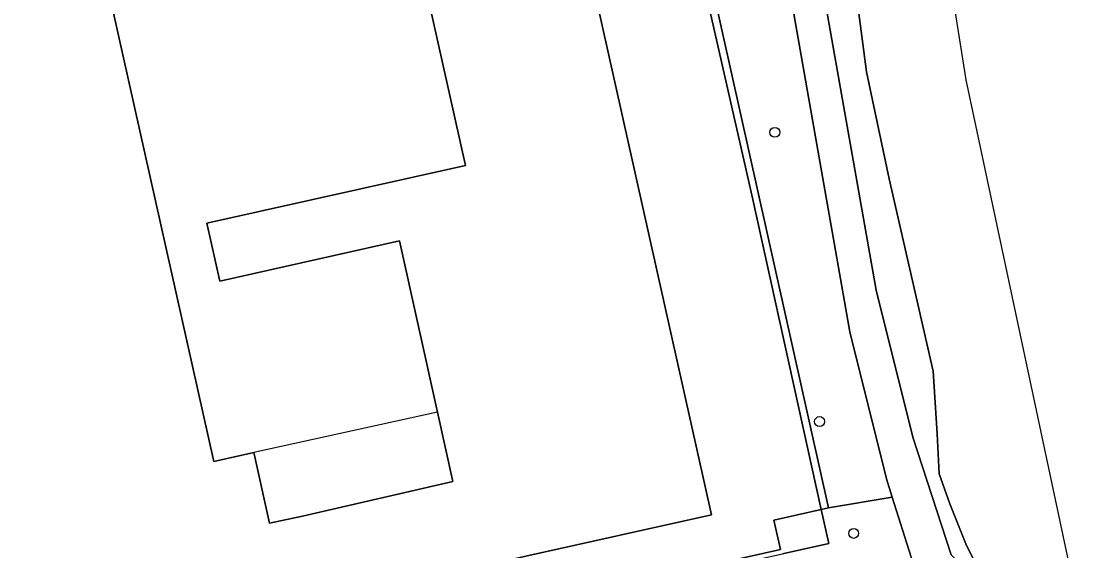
# Model space of a CAD drawing. Extents: x 160806 to 161707, y 383696 to 384148.
# Drawn here: x 161600.9 to 161706.6, y 383887.5 to 383939.5 of the extents above; entities that cross this region are included whole.
import ezdxf

# ---------------------------------------------------------------- set-up
doc = ezdxf.new("R2010")
doc.units = 0
for name, color, linetype in [('IMGEO_Boom', 7, 'Continuous'), ('IMGEO_Erf', 7, 'Continuous'), ('IMGEO_Grasland_overig', 7, 'Continuous'), ('IMGEO_Groenvoorziening', 7, 'Continuous'), ('IMGEO_Hek', 7, 'Continuous'), ('IMGEO_Pand', 7, 'Continuous'), ('IMGEO_Pand_overbouw', 7, 'Continuous'), ('IMGEO_Rijbaan_lokaal_open', 7, 'Continuous'), ('IMGEO_Waterloop', 7, 'Continuous')]:
    doc.layers.add(name, color=color, linetype=linetype)

msp = doc.modelspace()

# ---------------------------------------------------------------- linework, layer by layer
at = {"layer": 'IMGEO_Boom'}
for centre in [(161674.86, 383928.57), (161679.25, 383900.14), (161682.6, 383889.15)]:
    msp.add_circle(centre, 0.489, dxfattribs=at)
at = {"layer": 'IMGEO_Erf'}
msp.add_lwpolyline([(161644.47, 383925.3), (161639.59, 383947.17), (161614.13, 383941.48), (161611.74, 383952.15), (161621.67, 383954.37), (161621, 383957.49), (161621.54, 383957.6), (161621.58, 383957.44), (161623.37, 383957.85), (161623.44, 383958.29), (161601.47, 383953.49), (161602.24, 383950.07), (161607.46, 383951.24), (161609.84, 383940.58), (161619.74, 383896.21), (161623.7, 383897.09), (161625.24, 383890.14), (161628.45, 383890.85), (161643.24, 383894.24), (161641.71, 383901.08), (161637.99, 383917.89), (161620.34, 383913.95), (161619.07, 383919.63)], close=True, dxfattribs=at)
at = {"layer": 'IMGEO_Grasland_overig'}
msp.add_lwpolyline([(161630.53, 383877.23), (161635.2, 383878.16), (161675.6, 383887.15), (161680.16, 383888.17), (161679.42, 383891.49), (161674.77, 383890.45), (161675.41, 383887.57), (161606.31, 383872.02), (161606.36, 383871.77)], close=True, dxfattribs=at)
at = {"layer": 'IMGEO_Groenvoorziening'}
for points in [[(161665.64, 383981.78), (161661.84, 383973.01), (161664.53, 383961.57), (161680.13, 383891.65), (161686.38, 383892.72), (161685.82, 383894.5), (161682.23, 383908.95), (161674.29, 383954.01)], [(161670.93, 383981.72), (161674.29, 383954.01), (161682.23, 383908.95), (161685.82, 383894.5), (161686.38, 383892.72), (161689.49, 383882.87), (161691.41, 383880.98), (161693.23, 383881.78), (161694.12, 383883.16), (161693.98, 383884.15), (161693.8, 383885.39), (161692.18, 383887.03), (161688.4, 383898.6), (161684.81, 383913.06), (161676.87, 383958.12)], [(161673.77, 383981.63), (161676.87, 383958.12), (161684.81, 383913.06), (161688.4, 383898.6), (161692.18, 383887.03), (161693.8, 383885.39), (161694.9, 383885.54), (161693.61, 383888.12), (161692.04, 383892.04), (161691.01, 383895), (161690.8, 383898.92), (161690.42, 383905.09), (161686.08, 383924), (161683.87, 383934.52), (161678.77, 383973.52), (161678.47, 383976.66), (161678.32, 383976.63), (161678.29, 383976.98), (161677.67, 383976.95), (161677.32, 383979.91), (161675.85, 383979.82), (161675.78, 383981.28), (161677.6, 383981.48)], [(161655.74, 383972.54), (161658.02, 383963.34), (161663.04, 383964.46), (161672.63, 383922.25), (161679.42, 383891.49), (161680.13, 383891.65), (161664.53, 383961.57), (161661.84, 383973.01), (161660.38, 383979.22), (161591.29, 383963.81), (161590.71, 383972.07), (161590.07, 383971.93), (161589.07, 383971.7), (161588.86, 383971.65), (161574, 383968.27), (161583.64, 383961.69), (161649.55, 383976.32)], [(161689.49, 383882.87), (161686.38, 383892.72), (161680.13, 383891.65), (161679.42, 383891.49), (161680.16, 383888.17), (161675.6, 383887.15)]]:
    msp.add_lwpolyline(points, dxfattribs=at)
at = {"layer": 'IMGEO_Hek'}
msp.add_lwpolyline([(161679.42, 383891.49), (161674.77, 383890.45), (161675.41, 383887.57), (161592.48, 383868.91)], dxfattribs=at)
at = {"layer": 'IMGEO_Pand'}
for points in [[(161623.2, 383880.84), (161668.64, 383890.98), (161651.78, 383966.53), (161651.27, 383966.42), (161651.22, 383966.25), (161636.41, 383963.04), (161636.09, 383962.97), (161636.5, 383961.13), (161637.24, 383957.84), (161632.26, 383956.73), (161633.54, 383960.26), (161632.99, 383960.37), (161624.02, 383962.2), (161623.95, 383961.81)], [(161623.6, 383959.33), (161623.44, 383958.29), (161623.37, 383957.85), (161621.58, 383957.44), (161621.54, 383957.6), (161621, 383957.49), (161621.67, 383954.37), (161611.74, 383952.15), (161614.13, 383941.48), (161639.59, 383947.17), (161644.47, 383925.3), (161619.07, 383919.63), (161620.34, 383913.95), (161637.99, 383917.89), (161641.71, 383901.08), (161643.24, 383894.24), (161628.45, 383890.85), (161625.24, 383890.14), (161623.7, 383897.09), (161619.74, 383896.21), (161609.84, 383940.58)]]:
    msp.add_lwpolyline(points, dxfattribs=at)
at = {"layer": 'IMGEO_Pand_overbouw'}
msp.add_lwpolyline([(161641.71, 383901.08), (161623.7, 383897.09), (161625.24, 383890.14), (161628.45, 383890.85), (161643.24, 383894.24)], close=True, dxfattribs=at)
at = {"layer": 'IMGEO_Rijbaan_lokaal_open'}
for points in [[(161623.95, 383961.81), (161624.02, 383962.2), (161632.99, 383960.37), (161636.5, 383961.13), (161636.09, 383962.97), (161636.41, 383963.04), (161651.22, 383966.25), (161651.27, 383966.42), (161651.78, 383966.53), (161668.64, 383890.98)], [(161606.31, 383872.02), (161675.41, 383887.57), (161674.77, 383890.45), (161679.42, 383891.49), (161672.63, 383922.25), (161663.04, 383964.46)], [(161668.64, 383890.98), (161623.2, 383880.84), (161623.29, 383880.41), (161614.09, 383878.36)]]:
    msp.add_lwpolyline(points, dxfattribs=at)
at = {"layer": 'IMGEO_Waterloop'}
msp.add_lwpolyline([(161706.65, 383872.62), (161693.64, 383933.72), (161686.2, 383980.82), (161683.42, 383980.49), (161683.68, 383978.21), (161683.81, 383977.26), (161683.35, 383977.21), (161683.26, 383978.12), (161682.99, 383980.44), (161678.85, 383979.96), (161679.12, 383977.65), (161679.14, 383977.49), (161679.17, 383977.11), (161679.2, 383976.75), (161678.47, 383976.66), (161678.77, 383973.52), (161683.87, 383934.52), (161686.08, 383924), (161690.42, 383905.09), (161690.8, 383898.92), (161691.01, 383895), (161692.04, 383892.04), (161693.61, 383888.12), (161694.9, 383885.54)], dxfattribs=at)

doc.saveas('drawing.dxf')
